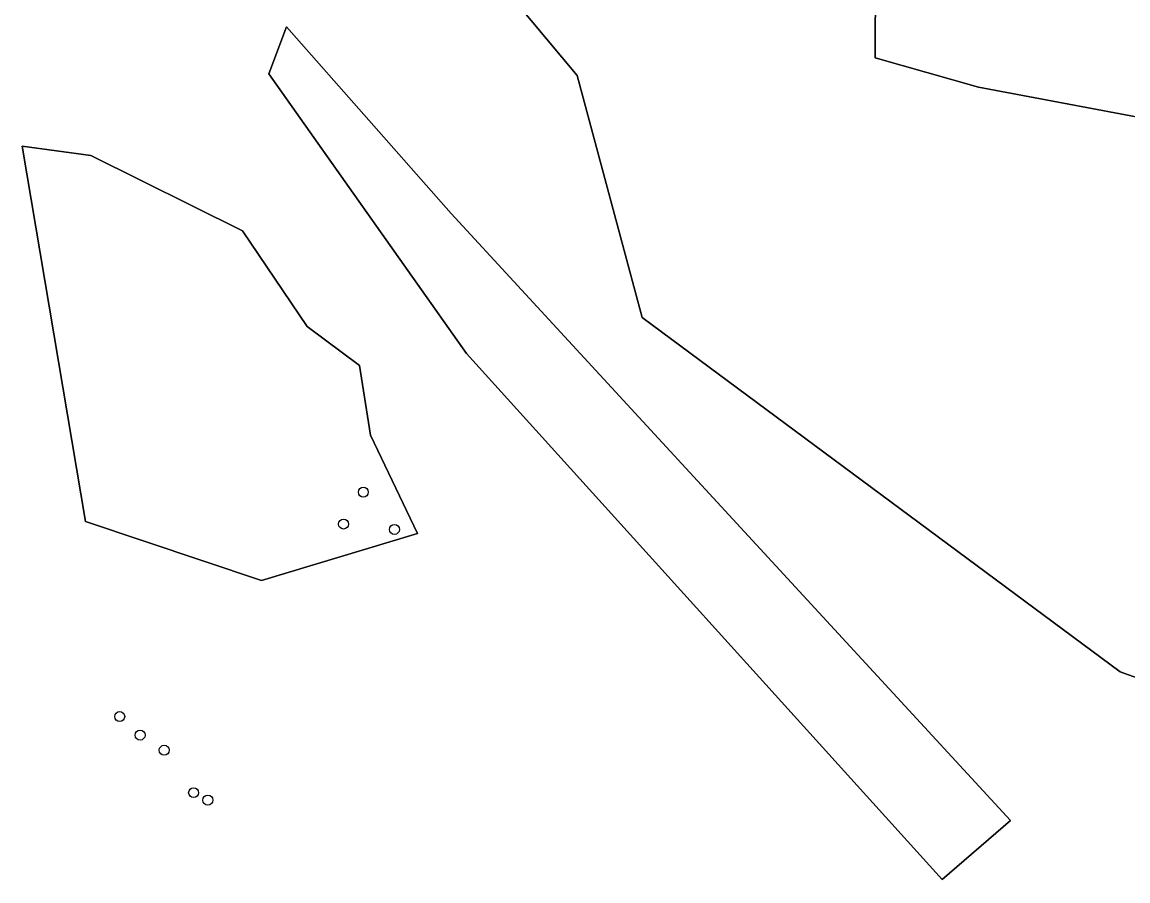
# Model space of a CAD drawing. Extents: x 154324 to 155744, y 382937 to 384188.
# Drawn here: x 155512.3 to 155621.1, y 383784.3 to 383868.7 of the extents above; entities that cross this region are included whole.
import ezdxf

# ---------------------------------------------------------------- set-up
doc = ezdxf.new("R2010")
doc.units = 0
for name, color, linetype in [('IMGEO_Boom', 7, 'Continuous'), ('IMGEO_Gemengd_bos', 7, 'Continuous'), ('IMGEO_Grasland_agrarisch', 7, 'Continuous'), ('IMGEO_Groenvoorziening', 7, 'Continuous'), ('IMGEO_Loofbos', 7, 'Continuous')]:
    doc.layers.add(name, color=color, linetype=linetype)

msp = doc.modelspace()

# ---------------------------------------------------------------- linework, layer by layer
at = {"layer": 'IMGEO_Boom'}
for centre in [(155545.89, 383822.49), (155543.94, 383819.35), (155548.95, 383818.82), (155521.92, 383800.42), (155523.93, 383798.59), (155526.3, 383797.11), (155529.19, 383792.93), (155530.59, 383792.2)]:
    msp.add_circle(centre, 0.489, dxfattribs=at)
at = {"layer": 'IMGEO_Gemengd_bos'}
msp.add_lwpolyline([(155517.99, 383921.98), (155566.92, 383863.48), (155573.31, 383839.67), (155620.35, 383804.82), (155642.99, 383796.69), (155657.18, 383778.06), (155663.39, 383778.85), (155688.58, 383779.27), (155695.84, 383786.53), (155691.19, 383797.27), (155685.68, 383837.34), (155634.28, 383857.09), (155606.41, 383862.32), (155596.25, 383865.22), (155596.25, 383868.7), (155596.54, 383877.99)], dxfattribs=at)
at = {"layer": 'IMGEO_Grasland_agrarisch'}
msp.add_lwpolyline([(155657.18, 383778.06), (155642.99, 383796.69), (155620.35, 383804.82), (155573.31, 383839.67), (155566.92, 383863.48), (155517.99, 383921.98)], dxfattribs=at)
for points in [[(155538.32, 383868.27), (155554.52, 383849.91), (155609.55, 383790.2), (155602.85, 383784.4), (155556.03, 383836.13), (155536.58, 383863.62)], [(155512.32, 383856.52), (155519.07, 383855.59), (155534.01, 383848.18), (155540.36, 383838.79), (155545.52, 383834.96), (155546.58, 383828.08), (155551.21, 383818.42), (155535.87, 383813.79), (155518.54, 383819.61)]]:
    msp.add_lwpolyline(points, close=True, dxfattribs=at)
at = {"layer": 'IMGEO_Groenvoorziening'}
msp.add_lwpolyline([(155641.25, 383873.64), (155633.12, 383881.77), (155611.93, 383884.67), (155602.34, 383884.67), (155596.54, 383877.99), (155596.25, 383868.7), (155596.25, 383865.22), (155606.41, 383862.32), (155634.28, 383857.09), (155685.68, 383837.34), (155691.19, 383797.27), (155695.84, 383786.53), (155696.47, 383801.9), (155699.36, 383849.11), (155699.69, 383865.45), (155697.88, 383875.88), (155697.84, 383873.39)], dxfattribs=at)
at = {"layer": 'IMGEO_Loofbos'}
for points in [[(155538.32, 383868.27), (155536.58, 383863.62), (155556.03, 383836.13), (155602.85, 383784.4), (155609.55, 383790.2), (155554.52, 383849.91)], [(155551.21, 383818.42), (155546.58, 383828.08), (155545.52, 383834.96), (155540.36, 383838.79), (155534.01, 383848.18), (155519.07, 383855.59), (155512.32, 383856.52), (155518.54, 383819.61), (155535.87, 383813.79)]]:
    msp.add_lwpolyline(points, close=True, dxfattribs=at)

doc.saveas('drawing.dxf')
